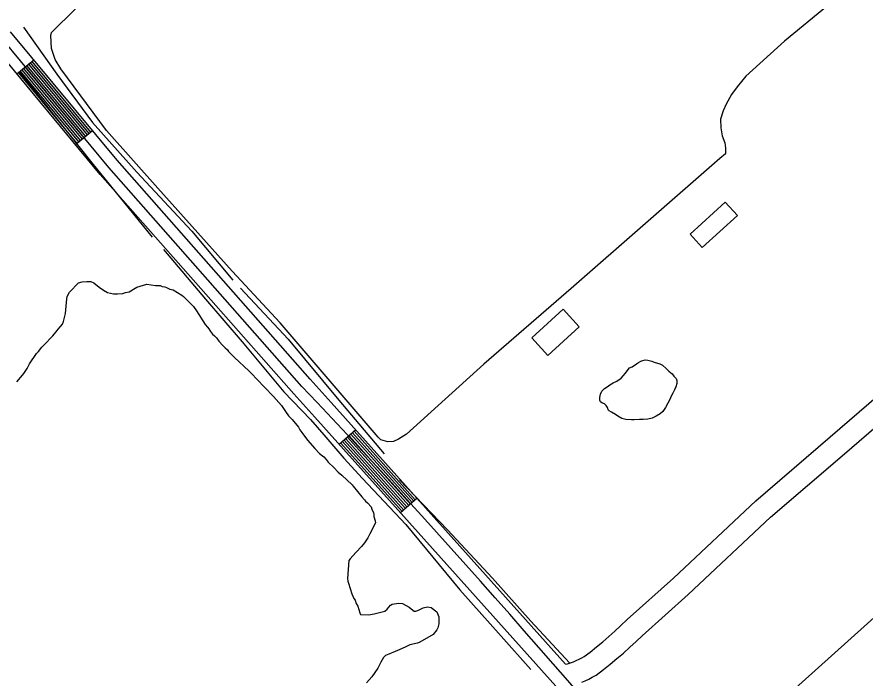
# Model space of a CAD drawing. Extents: x 3704301 to 3742427, y 506229 to 532009.
# Drawn here: x 3726182 to 3727337, y 513875 to 514774 of the extents above; entities that cross this region are included whole.
import ezdxf

# ---------------------------------------------------------------- set-up
doc = ezdxf.new("R2010")
doc.units = 0
for name, color, linetype in [('V-BLDG-OTLN', 7, 'Continuous'), ('V-ROAD-CNTR', 7, 'Continuous'), ('V-SITE-VEGE', 7, 'Continuous'), ('V-TOPO-SHOR', 7, 'Continuous')]:
    doc.layers.add(name, color=color, linetype=linetype)

msp = doc.modelspace()

# ---------------------------------------------------------------- linework, layer by layer
at = {"layer": 'V-BLDG-OTLN'}
for points in [[(3727098.7, 514478.7), (3727146.4, 514522.3), (3727163, 514504.1), (3727115.2, 514460.6)], [(3726883, 514337.7), (3726925.7, 514376.6), (3726947.6, 514352.5), (3726905, 514313.6)]]:
    msp.add_lwpolyline(points, close=True, dxfattribs=at)
at = {"layer": 'V-ROAD-CNTR'}
for p, q in [((3726205.1, 514715.5), (3726182, 514696.3)), ((3726284.9, 514619.3), (3726261.8, 514600.1)), ((3726643.2, 514212.3), (3726620.9, 514192.3)), ((3726726.7, 514119.3), (3726704.4, 514099.2))]:
    msp.add_line(p, q, dxfattribs=at)
for points in [[(3726570, 514271.4), (3726306.9, 514569.3), (3726138.3, 514772.4), (3726086.2, 514849.4), (3726013.6, 514960.3), (3725980.7, 515017), (3725918.3, 515105), (3725823, 515221.4), (3725533.3, 515614.9)], [(3726951.2, 513869), (3726955.7, 513870.9), (3726960.6, 513873.2), (3726965.4, 513875.7), (3726970.7, 513878.7), (3726980.6, 513886.2), (3726989.8, 513893.5), (3726998.9, 513901), (3727007.8, 513908.6), (3727016.5, 513916.4), (3727025.1, 513924.4), (3727033.2, 513932.2), (3727096, 513988.2), (3727207.9, 514093.4), (3727308.8, 514179.9), (3727415.2, 514271.3), (3727456.4, 514312.1), (3727567, 514412.5), (3727677.1, 514510.8), (3727772, 514597.2), (3727891.4, 514691), (3728023.9, 514783.3)], [(3726581.3, 514281.3), (3726318.3, 514579.1), (3726173.1, 514754)], [(3726558.8, 514261.5), (3726295.5, 514559.6), (3726150.1, 514734.8)], [(3726275.7, 514611.6), (3726195.8, 514707.8)], [(3726278, 514613.6), (3726198.1, 514709.7)], [(3726280.3, 514615.5), (3726200.5, 514711.7)], [(3726282.6, 514617.4), (3726202.8, 514713.6)], [(3726264.1, 514602.1), (3726184.3, 514698.2)], [(3726266.4, 514604), (3726186.6, 514700.2)], [(3726268.7, 514605.9), (3726188.9, 514702.1)], [(3726271.1, 514607.8), (3726191.2, 514704)], [(3726273.4, 514609.7), (3726193.5, 514705.9)], [(3726929.4, 513893.3), (3726931.8, 513894), (3726935.8, 513895.2), (3726939.7, 513896.7), (3726943.5, 513898.3), (3726947.3, 513900.1), (3726951, 513902), (3726954.1, 513903.8), (3726962.3, 513910), (3726971, 513916.9), (3726979.6, 513923.9), (3726988, 513931.2), (3726996.3, 513938.6), (3727004.4, 513946.1), (3727012.8, 513954.2), (3727075.8, 514010.4), (3727187.9, 514115.7), (3727289.2, 514202.6), (3727394.8, 514293.4)], [(3726609.8, 514249.5), (3726581.2, 514281.4)], [(3726587.5, 514229.5), (3726558.9, 514261.4)], [(3726929.1, 513893.7), (3726609.8, 514249.5)], [(3727001.8, 513763.3), (3726978.4, 513793.8), (3726587.5, 514229.5)], [(3726724.4, 514117.3), (3726641, 514210.3)], [(3726713.3, 514107.2), (3726629.8, 514200.3)], [(3726715.5, 514109.3), (3726632, 514202.3)], [(3726717.7, 514111.3), (3726634.3, 514204.3)], [(3726720, 514113.3), (3726636.5, 514206.3)], [(3726722.2, 514115.3), (3726638.7, 514208.3)], [(3726706.6, 514101.2), (3726623.1, 514194.3)], [(3726708.8, 514103.2), (3726625.3, 514196.3)], [(3726711.1, 514105.2), (3726627.6, 514198.3)]]:
    msp.add_lwpolyline(points, dxfattribs=at)
msp.add_arc((3717617.2, 505815.8), 12314.7, 34.43782, 43.36389, dxfattribs=at)
at = {"layer": 'V-SITE-VEGE'}
for p, q in [((3726253.3, 514399.5), (3726265.8, 514412.5)), ((3726265.8, 514412.5), (3726270.7, 514413.6)), ((3726270.7, 514413.6), (3726277.3, 514414.1)), ((3726277.3, 514414.1), (3726282.7, 514414)), ((3726282.7, 514414), (3726286.5, 514412.4)), ((3726286.5, 514412.4), (3726294.1, 514406.4)), ((3726294.1, 514406.4), (3726300, 514402.5)), ((3726334.8, 514400.2), (3726345.2, 514406.6)), ((3726345.2, 514406.6), (3726358.8, 514410.4)), ((3726358.8, 514410.4), (3726370.7, 514408.7)), ((3726370.7, 514408.7), (3726377.2, 514408.6)), ((3726377.2, 514408.6), (3726379.9, 514407.5)), ((3726379.9, 514407.5), (3726383.2, 514407)), ((3726383.2, 514407), (3726385.4, 514405.9)), ((3726250.5, 514393.6), (3726253.3, 514399.5)), ((3726300, 514402.5), (3726305.4, 514399.2)), ((3726305.4, 514399.2), (3726313.6, 514397.6)), ((3726313.6, 514397.6), (3726319, 514397.5)), ((3726319, 514397.5), (3726326.1, 514398)), ((3726326.1, 514398), (3726329.9, 514399.1)), ((3726329.9, 514399.1), (3726334.8, 514400.2)), ((3726385.4, 514405.9), (3726390.3, 514403.7)), ((3726390.3, 514403.7), (3726394.6, 514402.6)), ((3726394.6, 514402.6), (3726406.5, 514395.4)), ((3726406.5, 514395.4), (3726408.7, 514393.8)), ((3726248.3, 514375.6), (3726250, 514390.8)), ((3726250, 514390.8), (3726250.5, 514393.6)), ((3726408.7, 514393.8), (3726422.2, 514380.1)), ((3726248.2, 514370.7), (3726248.3, 514375.6)), ((3726422.2, 514380.1), (3726426.5, 514374.1)), ((3726426.5, 514374.1), (3726438.4, 514355.6)), ((3726245.4, 514359.9), (3726248.2, 514370.7)), ((3726236.7, 514347.4), (3726238.3, 514349.1)), ((3726238.3, 514349.1), (3726241.1, 514352.8)), ((3726241.1, 514352.8), (3726243.8, 514356.1)), ((3726243.8, 514356.1), (3726245.4, 514359.9)), ((3726438.4, 514355.6), (3726441.6, 514351.8)), ((3726441.6, 514351.8), (3726443.2, 514349.6)), ((3726443.2, 514349.6), (3726445.4, 514346.3)), ((3726218.6, 514327.4), (3726230.7, 514340.4)), ((3726230.7, 514340.4), (3726235, 514345.3)), ((3726235, 514345.3), (3726236.7, 514347.4)), ((3726445.4, 514346.3), (3726448.1, 514342.5)), ((3726448.1, 514342.5), (3726450.8, 514340.3)), ((3726450.8, 514340.3), (3726453.5, 514337.6)), ((3726453.5, 514337.6), (3726456.7, 514333.2)), ((3726215.9, 514324.7), (3726218.6, 514327.4)), ((3726456.7, 514333.2), (3726462.1, 514327.2)), ((3726462.1, 514327.2), (3726465.4, 514323.9)), ((3726198.9, 514302), (3726208.8, 514316.1)), ((3726208.8, 514316.1), (3726211.5, 514318.8)), ((3726211.5, 514318.8), (3726215.9, 514324.7)), ((3726465.4, 514323.9), (3726468.6, 514321.2)), ((3726468.6, 514321.2), (3726470.2, 514319)), ((3726470.2, 514319), (3726478.4, 514310.8)), ((3726478.4, 514310.8), (3726497.8, 514292.8)), ((3726191.3, 514289), (3726195.7, 514296)), ((3726195.7, 514296), (3726198.9, 514302)), ((3726497.8, 514292.8), (3726501.6, 514288.4)), ((3726182, 514277.6), (3726189.6, 514286.8)), ((3726189.6, 514286.8), (3726191.3, 514289)), ((3726501.6, 514288.4), (3726508.6, 514281.3)), ((3726508.6, 514281.3), (3726518.9, 514270.4)), ((3726518.9, 514270.4), (3726531.3, 514257.8)), ((3726531.3, 514257.8), (3726542.1, 514245.3)), ((3726542.1, 514245.3), (3726547.5, 514237.1)), ((3726547.5, 514237.1), (3726551.9, 514231.6)), ((3726551.9, 514231.6), (3726556.7, 514226.2)), ((3726556.7, 514226.2), (3726565.4, 514215.8)), ((3726565.4, 514215.8), (3726567, 514212.5)), ((3726567, 514212.5), (3726571.3, 514207.1)), ((3726571.3, 514207.1), (3726577.8, 514198.3)), ((3726577.8, 514198.3), (3726587.5, 514186.9)), ((3726587.5, 514186.9), (3726594, 514180.3)), ((3726594, 514180.3), (3726597.8, 514177)), ((3726597.8, 514177), (3726599.9, 514175.4)), ((3726599.9, 514175.4), (3726603.2, 514172.1)), ((3726603.2, 514172.1), (3726605.9, 514168.3)), ((3726605.9, 514168.3), (3726613.4, 514161.2)), ((3726613.4, 514161.2), (3726619.4, 514154.6)), ((3726619.4, 514154.6), (3726624.3, 514150.8)), ((3726624.3, 514150.8), (3726638.3, 514137.7)), ((3726638.3, 514137.7), (3726639.9, 514135.5)), ((3726639.9, 514135.5), (3726651.8, 514121.3)), ((3726651.8, 514121.3), (3726655.1, 514116.9)), ((3726655.1, 514116.9), (3726656.7, 514115.3)), ((3726656.7, 514115.3), (3726659.4, 514113.1)), ((3726659.4, 514113.1), (3726664.2, 514107.7)), ((3726664.2, 514107.7), (3726665.3, 514104.4)), ((3726665.3, 514104.4), (3726667.5, 514099.5)), ((3726667.5, 514099.5), (3726668, 514097.3)), ((3726668, 514097.3), (3726668, 514094.6)), ((3726668, 514094.6), (3726669.6, 514088.6)), ((3726670.1, 514085.9), (3726662.4, 514070.7)), ((3726669.6, 514088.6), (3726670.1, 514085.9)), ((3726659.7, 514065.3), (3726655.3, 514058.8)), ((3726661.3, 514068), (3726659.7, 514065.3)), ((3726662.4, 514070.7), (3726661.3, 514068)), ((3726650.9, 514053.4), (3726643.8, 514045.8)), ((3726655.3, 514058.8), (3726650.9, 514053.4)), ((3726639.4, 514040.9), (3726635.6, 514036.6)), ((3726643.8, 514045.8), (3726639.4, 514040.9)), ((3726634, 514034.4), (3726632.2, 514010)), ((3726635.6, 514036.6), (3726634, 514034.4)), ((3726632.2, 514010), (3726632.7, 514006.2)), ((3726632.7, 514006.2), (3726633.3, 514003.5)), ((3726633.3, 514003.5), (3726638.1, 513989.3)), ((3726638.1, 513989.3), (3726640.8, 513982.8)), ((3726640.8, 513982.8), (3726642.4, 513980.6)), ((3726642.4, 513980.6), (3726644, 513976.2)), ((3726644, 513976.2), (3726646.1, 513972.4)), ((3726646.1, 513972.4), (3726648.8, 513963.2)), ((3726683.1, 513965.7), (3726686.3, 513968.4)), ((3726686.3, 513968.4), (3726690.7, 513973.8)), ((3726690.7, 513973.8), (3726692.9, 513974.9)), ((3726692.9, 513974.9), (3726701.6, 513976.5)), ((3726701.6, 513976.5), (3726707, 513975.9)), ((3726707, 513975.9), (3726716.2, 513971)), ((3726716.2, 513971), (3726721.1, 513967.1)), ((3726728.7, 513967.1), (3726735.3, 513970.3)), ((3726735.3, 513970.3), (3726741.2, 513971.4)), ((3726741.2, 513971.4), (3726746.1, 513970.8)), ((3726746.1, 513970.8), (3726753.7, 513964.8)), ((3726648.8, 513963.2), (3726649.9, 513961)), ((3726649.9, 513961), (3726660.8, 513960.4)), ((3726660.8, 513960.4), (3726668.4, 513962)), ((3726668.4, 513962), (3726683.1, 513965.7)), ((3726721.1, 513967.1), (3726722.7, 513965.5)), ((3726722.7, 513965.5), (3726724.9, 513965.5)), ((3726724.9, 513965.5), (3726728.7, 513967.1)), ((3726753.7, 513964.8), (3726756.4, 513957.7)), ((3726756.4, 513957.7), (3726756.3, 513948.5)), ((3726756.3, 513948.5), (3726755.2, 513943)), ((3726748.7, 513933.8), (3726730.7, 513923.6)), ((3726753.6, 513940.3), (3726748.7, 513933.8)), ((3726755.2, 513943), (3726753.6, 513940.3)), ((3726727.4, 513922), (3726717.1, 513919.9)), ((3726730.7, 513923.6), (3726727.4, 513922)), ((3726696.9, 513910.7), (3726688.2, 513907)), ((3726702.4, 513912.9), (3726696.9, 513910.7)), ((3726711.6, 513917.2), (3726702.4, 513912.9)), ((3726717.1, 513919.9), (3726711.6, 513917.2)), ((3726681.1, 513902.7), (3726677.3, 513896.2)), ((3726683.8, 513905.4), (3726681.1, 513902.7)), ((3726688.2, 513907), (3726683.8, 513905.4)), ((3726673.4, 513888), (3726665.2, 513876.1)), ((3726676.2, 513893.5), (3726673.4, 513888)), ((3726677.3, 513896.2), (3726676.2, 513893.5)), ((3726665.2, 513876.1), (3726658.1, 513868))]:
    msp.add_line(p, q, dxfattribs=at)
for points in [[(3727285.6, 514789.2), (3727227.3, 514741.3), (3727174.3, 514693.5), (3727162.7, 514679), (3727155, 514668.6), (3727147.7, 514655.5), (3727143.4, 514646.3), (3727139.9, 514635.1), (3727140.3, 514623.1), (3727142.2, 514612.4), (3727145.7, 514602.7), (3727146.8, 514595.4), (3727146.8, 514587.7), (3727139.1, 514581.6), (3726936.7, 514404.6), (3726817.9, 514301.6), (3726712.3, 514206.6), (3726701.5, 514199.6), (3726694.5, 514196.6), (3726687.2, 514195.8), (3726677.6, 514198.5), (3726673.7, 514202.4), (3726540.3, 514358.1), (3726474.9, 514428.3), (3726373.7, 514541.3), (3726303.7, 514619.6), (3726241.5, 514703.6), (3726233.8, 514716.3), (3726228.8, 514731.4), (3726228, 514748.7), (3726229.2, 514752.9), (3726261.6, 514785.2)], [(3727340.4, 513418.2), (3727333.5, 513418.6), (3727330.4, 513421.3), (3727212.4, 513583.6), (3727156.6, 513649.5), (3727140.5, 513673.4), (3727131.6, 513696.9), (3727129.4, 513715.8), (3727129, 513727.7), (3727130.9, 513740.8), (3727135.9, 513755), (3727206.5, 513828.9), (3727357.7, 513964.7)]]:
    msp.add_lwpolyline(points, dxfattribs=at)
at = {"layer": 'V-TOPO-SHOR'}
for points in [[(3726191, 514760.4), (3726236.3, 514696.2), (3726284.9, 514630.4), (3726345.1, 514563.1), (3726420.3, 514482.6), (3726476.1, 514416)], [(3726185.1, 514699.8), (3726283.8, 514575.5), (3726366, 514474.3)], [(3726381.7, 514457.8), (3726438.7, 514390.1), (3726488.6, 514332), (3726545.5, 514264.2), (3726581.8, 514226.3), (3726599.8, 514205.4), (3726627, 514173.6), (3726652.5, 514146.3), (3726711.7, 514083.6), (3726785, 513994.6), (3726841.1, 513931.4), (3726881.6, 513886.4)], [(3726486.4, 514404.9), (3726551.2, 514335.5), (3726620.4, 514252.7), (3726681.9, 514179.7)], [(3727060.8, 514300.4), (3727065.9, 514296), (3727069.6, 514292.2), (3727074, 514288.4), (3727076.6, 514285.5), (3727079.7, 514282), (3727080.3, 514279.4), (3727080.4, 514275.5), (3727079.3, 514270.8), (3727077.4, 514266.6), (3727075.1, 514262.2), (3727073, 514258.2), (3727070.9, 514253.8), (3727068.4, 514248.4), (3727065.3, 514242.9), (3727061.3, 514237.2), (3727057.8, 514234.3), (3727052.3, 514230.9), (3727046.7, 514228.4), (3727041.2, 514226.9), (3727034.7, 514226.5), (3727029.5, 514226.5), (3727022.3, 514226.1), (3727018.6, 514225.9), (3727011.2, 514226.3), (3727005.6, 514227.9), (3727000.3, 514231.1), (3726997.1, 514233.2), (3726991.5, 514236.3), (3726988.5, 514238.2), (3726987.1, 514239.7), (3726986.2, 514242.8), (3726984.3, 514245.3), (3726981.8, 514247.6), (3726978.5, 514249.1), (3726976.6, 514250.6), (3726975.7, 514252.9), (3726975.7, 514256.2), (3726976.5, 514261), (3726978.6, 514265), (3726982.2, 514268.4), (3726985.6, 514270.9), (3726989.3, 514273.4), (3726993.9, 514276.2), (3726998.8, 514278.7), (3727004.6, 514282.7), (3727007.6, 514285.6), (3727010.5, 514289.4), (3727014.1, 514294.4), (3727016.2, 514296.8), (3727019.7, 514298.2), (3727025.8, 514302), (3727028.5, 514304.1), (3727031.7, 514305.8), (3727034.4, 514306.8), (3727037.5, 514307.5), (3727040.9, 514306.9), (3727046.3, 514305.8), (3727049.7, 514304.6), (3727057.3, 514302.1), (3727060.8, 514300.4)], [(3726703, 514144.2), (3726768.1, 514076.3), (3726829.6, 514010.3), (3726881.9, 513952.2), (3726934.3, 513895.3)]]:
    msp.add_lwpolyline(points, dxfattribs=at)

doc.saveas('drawing.dxf')
